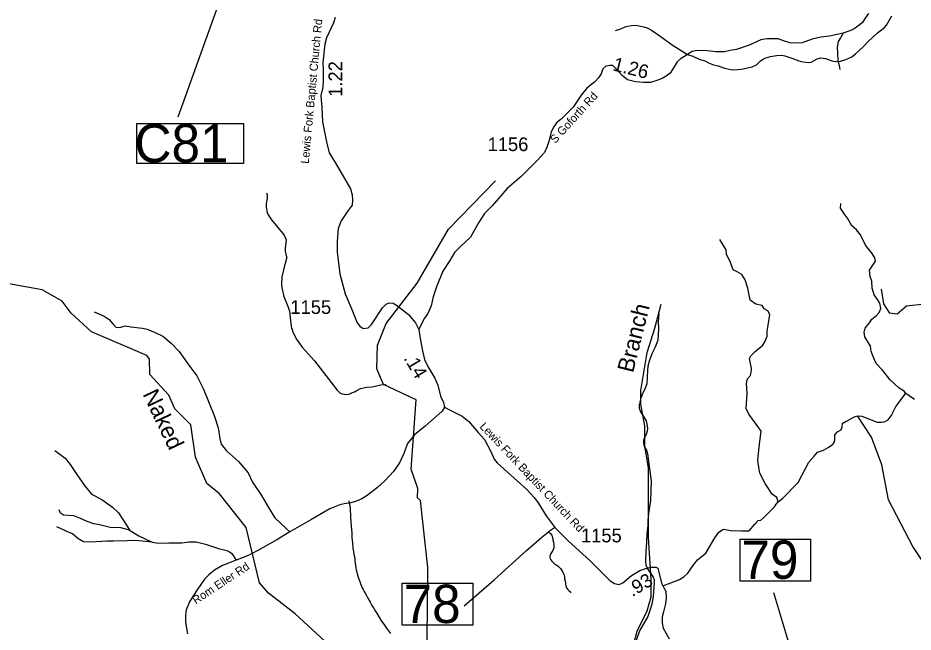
# Model space of a CAD drawing. Extents: x 1248224 to 1454986, y 825081 to 985870.
# Drawn here: x 1300002 to 1308169, y 877278 to 882884 of the extents above; entities that cross this region are included whole.
import ezdxf

# ---------------------------------------------------------------- set-up
doc = ezdxf.new("R2010")
doc.units = 0
for name, color, linetype in [('Exist Hydrographic Creek Single Shore', 7, 'Continuous'), ('Exist Hydrographic Misc Water Feature', 7, 'Continuous'), ('Exist Road Non-System Type 51', 7, 'Continuous'), ('Exist Road Secondary Mileage Hundredths English Label', 7, 'Continuous'), ('Exist Road Secondary Structure Culvert Number Label', 7, 'Continuous'), ('Exist Road Secondary Structure Standard Bridge Number Label', 7, 'Continuous'), ('Exist Road Secondary Type 51 Attributed', 7, 'Continuous'), ('Exist Road Secondary Type 51 Label', 7, 'Continuous'), ('Exist Road Secondary Type 51 Number Label', 7, 'Continuous')]:
    doc.layers.add(name, color=color, linetype=linetype)

msp = doc.modelspace()

# ---------------------------------------------------------------- linework, layer by layer
at = {"layer": 'Exist Hydrographic Creek Single Shore'}
for points in [[(1302957.1, 877053), (1302532, 877445.5), (1302287.1, 877634.4), (1302205.1, 877727.9), (1302084.1, 878232.5), (1301841, 878539.5), (1301726.1, 878633.7), (1301624.1, 878875.4), (1301580, 879168.5), (1301434, 879315.8), (1301378, 879441.7), (1301207, 879628.9), (1301202, 879770.2), (1301178, 879803.5), (1300674, 880017.2), (1300487, 880188.3), (1300406, 880298.3), (1300225, 880400.4), (1299426.9, 880544.5)], [(1304607.2, 875923.4), (1304830.5, 876199), (1305073.4, 876522.9), (1305142.8, 876580.8), (1305200.7, 876708), (1305362.6, 876835.2), (1305593.9, 877066.6), (1305651.8, 877286.4), (1305744.3, 877471.4), (1305779, 877598.7), (1305779, 877760.6), (1305755.9, 878142.3), (1305755.9, 878558.8), (1305755.9, 878778.5), (1305721.2, 878975.2), (1305721.2, 879160.2), (1305686.5, 879356.9), (1305686.5, 879484.1), (1305744.3, 879831.1), (1305813.7, 880050.9), (1305871.6, 880270.7)], [(1309746.2, 875554.1), (1309743.2, 875561), (1309715.2, 875778.2), (1309626.2, 875914.6), (1309588.3, 876046.7), (1309463.2, 876075.5), (1309365.2, 876136.5), (1309301.2, 876272.4), (1309271.3, 876414.1), (1309167.2, 876606.7), (1308835.2, 877033.5), (1308622.2, 877536.8), (1308352.2, 877778.6), (1308167.2, 878058), (1307943.2, 878486), (1307884.2, 878805.7), (1307790.2, 879057.1), (1307661.1, 879253.3)]]:
    msp.add_lwpolyline(points, dxfattribs=at)
at = {"layer": 'Exist Hydrographic Misc Water Feature'}
for points in [[(1305453.4, 882767.9), (1305501.7, 882782.5), (1305542.3, 882801.4), (1305566.5, 882808.6), (1305598.7, 882815.7), (1305638.8, 882816.5), (1305712.4, 882802.5), (1305742.2, 882791.6), (1305783.6, 882772.5), (1305839.8, 882731.8), (1305981.8, 882632.7), (1306111.5, 882551), (1306161.1, 882533.6), (1306218.3, 882507.9), (1306267.9, 882490.5), (1306301.4, 882473.5), (1306348.9, 882456.2), (1306390.7, 882446.9), (1306448.2, 882425.3), (1306507.8, 882413.6), (1306531.7, 882410.8), (1306603.9, 882414.8), (1306700.5, 882436), (1306739, 882454.9), (1306778.1, 882491.7), (1306802.6, 882507), (1306826.9, 882518.3), (1306867.3, 882531.1), (1306923.6, 882541.6), (1306971.7, 882542.2), (1306999.4, 882537.4), (1307063, 882517.5), (1307126.3, 882491.6), (1307166, 882482.5), (1307213.9, 882477.2), (1307238, 882480.5), (1307294.8, 882508.8), (1307327.1, 882517.9), (1307349.1, 882517.3), (1307368.9, 882512.7), (1307426.5, 882493), (1307458.2, 882486.1), (1307506.3, 882488.7), (1307554.7, 882503.3), (1307611.5, 882529.7), (1307644.2, 882554.7), (1307716.2, 882622.6), (1307759.6, 882669.3), (1307841.7, 882744.9), (1307907.2, 882797.1), (1307925.8, 882818.5), (1307974.2, 882901)], [(1304309.1, 876054.1), (1304307.2, 876297.2), (1304236.1, 876482.4), (1303767.1, 877109), (1303736.1, 877201.5), (1303743.1, 877867.7), (1303674.1, 878479.7), (1303649.1, 878503.2), (1303651.1, 878588.5), (1303589.1, 878763.8), (1303637.1, 879396.4), (1303337.6, 879538.2), (1303277.1, 879679.4), (1303282, 879895.9), (1303361.1, 880094.6), (1303645.1, 880463.1), (1303932, 880956.4), (1304359.1, 881397.5)], [(1302270.4, 881288.4), (1302275.9, 881268.3), (1302277, 881236.3), (1302267.7, 881188.5), (1302266.7, 881156.5), (1302277.4, 881108.3), (1302286.7, 881086), (1302315.4, 881039.3), (1302431.6, 880899.9), (1302448.4, 880859.4), (1302440.2, 880779.7), (1302441.5, 880755.7), (1302454.1, 880703.3), (1302453.6, 880687.4), (1302424.7, 880584.2), (1302410.9, 880520.6), (1302407.1, 880456.7), (1302408.6, 880440.7), (1302413.7, 880406.6), (1302429.9, 880342.2), (1302469.1, 880245), (1302480.1, 880206.7), (1302491, 880094.5), (1302499.7, 880050.2), (1302507.3, 880034), (1302507.1, 880026), (1302541, 879953.1), (1302594.9, 879879.5), (1302707.4, 879752.3), (1302914, 879486.4), (1302939.3, 879461.7), (1302959.1, 879451.1), (1302999, 879447.9), (1303031.2, 879453.1), (1303039.3, 879458.8), (1303071.7, 879469.9), (1303088, 879481.4), (1303128.5, 879500.2), (1303184.9, 879512.5), (1303233, 879517.2), (1303313.5, 879534.9), (1303337.6, 879538.2), (1303349.6, 879535.8), (1303357.7, 879541.6)], [(1308277.2, 880271.8), (1308110.2, 880252.1), (1308025.2, 880178.3), (1307958.1, 880189.5), (1307902.2, 880272.7), (1307880.1, 880407.7)], [(1305850.7, 880181.3), (1305842.7, 880109.5), (1305846.9, 880045.5), (1305840.1, 879941.7), (1305816.3, 879878.4), (1305788.7, 879823.2), (1305762.9, 879759.9), (1305749.3, 879704.4), (1305745.8, 879664.4), (1305738.9, 879544.7), (1305719.3, 879489.4), (1305694, 879442.1), (1305693.7, 879434.1), (1305685.3, 879418.3), (1305680.3, 879386.4), (1305676.1, 879378.6), (1305675.7, 879362.6), (1305671.5, 879354.8), (1305670.6, 879322.8), (1305681.6, 879288.5), (1305725.8, 879221.3), (1305733.2, 879205), (1305740.5, 879176.8), (1305745.3, 879136.7), (1305742.7, 879112.8), (1305733.8, 879081), (1305716.9, 879049.5), (1305710.3, 879025.7), (1305709.6, 879001.8), (1305716.7, 878971.6), (1305735.8, 878937.1), (1305744.8, 878904.8), (1305779.9, 878655.8), (1305772.9, 878480.1), (1305755.6, 878360.7), (1305749.8, 878296.8), (1305748.4, 878248.9), (1305740.4, 878177.1), (1305738.2, 878097.3), (1305729.9, 878017.5), (1305727.2, 877921.6), (1305732.4, 877893.4), (1305745.3, 877855.1), (1305797.2, 877779.6), (1305806.6, 877755.3), (1305807.9, 877731.4), (1305798.4, 877603.6), (1305784.3, 877532), (1305771, 877484.5), (1305749.1, 877421.1), (1305677.6, 877295.2), (1305625.6, 877152.8)]]:
    msp.add_lwpolyline(points, dxfattribs=at)
at = {"layer": 'Exist Road Non-System Type 51'}
msp.add_line((1304898.5, 878229.8), (1304843.5, 878193.1), dxfattribs=at)
for points in [[(1307531.8, 882743.2), (1307507.8, 882701.1), (1307486, 882667.1), (1307476.3, 882616.1), (1307478.7, 882562.7), (1307483.5, 882494.7), (1307493.2, 882448.5), (1307500.5, 882412.1)], [(1307732.2, 880053.2), (1307770.8, 880099.6), (1307793.4, 880132.8), (1307833.5, 880164.2), (1307859.7, 880193.8), (1307875.3, 880232.2), (1307864.8, 880280.3), (1307845.7, 880313.5), (1307814.3, 880355.3), (1307796.9, 880418.1), (1307793.4, 880480.9), (1307776, 880522.8), (1307770.7, 880580.3), (1307824.8, 880664), (1307821.2, 880694.1), (1307795, 880732.4), (1307735.8, 880809.2), (1307688.7, 880903.4), (1307652.1, 880950.5), (1307610.3, 880987.1), (1307571.9, 881055.1), (1307544.1, 881093.5), (1307505.7, 881145.8), (1307510.9, 881189.4)], [(1306936.9, 878468.2), (1306925.2, 878506.1), (1306882, 878537.5), (1306819.3, 878635.6), (1306772.2, 878729.8), (1306760.5, 878784.7), (1306752.6, 878843.6), (1306764.4, 878969.2), (1306784, 879110.5), (1306760.5, 879141.9), (1306670.3, 879267.4), (1306646.7, 879318.5), (1306654.6, 879455.8), (1306650.7, 879550), (1306658.5, 879589.2), (1306685.9, 879620.6), (1306693.8, 879667.7), (1306693.8, 879683.4), (1306678.1, 879773.7), (1306689.8, 879799.4), (1306729, 879838.6), (1306799.6, 879897.5), (1306819.2, 879932.8), (1306838.8, 879979.9), (1306838.8, 880023.1), (1306846.6, 880078), (1306855.8, 880138.2), (1306861, 880177.5), (1306845.3, 880208.8), (1306811.3, 880229.8), (1306793, 880258.6), (1306735.5, 880271.6), (1306683.2, 880308.3), (1306675.4, 880337), (1306662.3, 880415.5), (1306636.2, 880494), (1306607.4, 880541.1), (1306563, 880567.3), (1306529, 880585.6), (1306500.2, 880658.9), (1306466.2, 880724.3), (1306463.6, 880766.1), (1306406.1, 880860.3)], [(1300698.6, 880202.1), (1300788.4, 880160.8), (1300834.6, 880131.7), (1300868.5, 880090.4), (1300895.2, 880061.2), (1300929.2, 880058.8), (1300982.6, 880073.4), (1301033.6, 880063.7), (1301140.4, 880051.5), (1301181.6, 880044.2), (1301254.4, 880012.7), (1301324.8, 879978.6), (1301400.1, 879915.5), (1301472.9, 879837.8), (1301562.7, 879713.9), (1301635.5, 879616.8), (1301696.1, 879495.3), (1301793.2, 879254.9), (1301829.6, 879143.1), (1301843.5, 879045.7), (1301858, 878994.7), (1301904.1, 878933.9), (1302015.8, 878834.4), (1302103.2, 878732.4), (1302142, 878647.3), (1302224.5, 878523.5), (1302290, 878414.2), (1302345.9, 878321.9), (1302394.4, 878275.7), (1302450.2, 878222.3), (1302484.2, 878193.2)], [(1308100.2, 879460), (1308047.9, 879388.5), (1308011.3, 879341.4), (1308002.6, 879320.4), (1307973, 879261.1), (1307939.9, 879215.8), (1307929.4, 879205.3), (1307903.3, 879194.8), (1307884.1, 879189.6), (1307844, 879191.4), (1307774.3, 879217.5), (1307704.6, 879245.4), (1307668, 879248.9), (1307636.6, 879243.7), (1307612.2, 879231.5), (1307558.2, 879200.1), (1307521.6, 879177.4), (1307519.8, 879147.8), (1307509.4, 879121.6), (1307472.8, 879102.4), (1307451.8, 879078), (1307453.6, 879036.1), (1307448.4, 879013.4), (1307432.7, 878989)], [(1305884.7, 877700.5), (1305960.4, 877726.5), (1306038.8, 877757.9), (1306078, 877781.4), (1306113.3, 877816.7), (1306168.2, 877895.2), (1306203.5, 877938.4), (1306278, 877997.3), (1306360.4, 878138.5), (1306395.7, 878189.6), (1306438.8, 878217), (1306505.5, 878205.3), (1306599.6, 878201.3), (1306674.1, 878201.3), (1306725.1, 878264.1), (1306756.5, 878295.5), (1306780, 878299.4), (1306807.5, 878323), (1306905.5, 878421.1), (1306921.2, 878444.6), (1306936.9, 878468.2), (1306980, 878499.6), (1307121.2, 878644.8), (1307219.2, 878829.2), (1307266.3, 878884.2), (1307297.7, 878919.5), (1307352.6, 878939.1), (1307395.7, 878962.7), (1307432.7, 878989)], [(1300339.7, 878936.4), (1300434.4, 878866), (1300480.5, 878807.7), (1300541.2, 878715.4), (1300609.1, 878615.8), (1300674.7, 878538.1), (1300766.9, 878487.1), (1300864, 878419.1), (1300919.8, 878365.6), (1300958.6, 878304.9), (1300999.9, 878244.2), (1301021.7, 878207.8), (1301106.7, 878156.8), (1301228, 878098.5), (1301286.3, 878091.2), (1301380.9, 878093.6), (1301497.4, 878093.6), (1301563, 878100.9), (1301628.5, 878100.9), (1301713.4, 878079.1), (1301832.4, 878040.2), (1301907.6, 878023.2), (1301934.3, 878011), (1301953.7, 877996.5), (1301995.1, 877933.8)], [(1303020.8, 878475.8), (1303033.3, 878409.3), (1303037.5, 878329.2), (1303043.6, 878241), (1303048.2, 878182.9), (1303049.1, 878138.9), (1303056, 878092.7), (1303058.8, 878042.6), (1303064.2, 878014.5), (1303067.7, 877986.4), (1303074.9, 877956.2), (1303076, 877922.2), (1303081.4, 877891.9), (1303086.5, 877859.7), (1303088.3, 877845.7), (1303093.9, 877825.6), (1303097.5, 877809.5), (1303104.9, 877787.3), (1303110.5, 877769.2), (1303122, 877739), (1303131.2, 877712.7), (1303144.6, 877682.3), (1303152.1, 877666.1), (1303161.8, 877649.9), (1303169.5, 877633.7), (1303183, 877611.4), (1303194.4, 877587.2), (1303215.6, 877550.6), (1303230.9, 877522.2), (1303246.4, 877499.9), (1303261.7, 877471.4), (1303281.2, 877445), (1303313.8, 877386.3), (1303346.7, 877341.4), (1303366.2, 877315), (1303401, 877264.1)], [(1301021.7, 878207.8), (1300941.5, 878228.2), (1300844.4, 878233.1), (1300747.4, 878257.4), (1300694, 878264.7), (1300633.3, 878286.5), (1300572.6, 878315.7), (1300511.9, 878340), (1300419.7, 878344.8), (1300390.6, 878364.2), (1300378.5, 878393.4)], [(1301228, 878098.5), (1301077.4, 878114.1), (1300999.8, 878111.6), (1300876, 878109.2), (1300817.7, 878109.2), (1300667.3, 878099.5), (1300601.7, 878101.9), (1300548.3, 878133.5), (1300499.8, 878174.8), (1300444, 878199.1), (1300356.6, 878237.9)], [(1304073.4, 877517), (1304347.9, 877756.4), (1304642, 878023.3), (1304783.2, 878144.9), (1304843.5, 878193.1)], [(1304843.5, 878193.1), (1304861.2, 878176.7), (1304872.9, 878162.5), (1304880.5, 878140.3), (1304883.9, 878120.2), (1304887.5, 878100.1), (1304891.1, 878081.9), (1304892.6, 878067.8), (1304892.2, 878045.8), (1304883.8, 878024.2), (1304877.6, 878014.3), (1304865, 877996.5), (1304856.7, 877980.7), (1304854.5, 877972.7), (1304854.3, 877962.7), (1304858.1, 877950.6), (1304865.6, 877936.5), (1304873.4, 877924.3), (1304885.1, 877911.9), (1304898.9, 877899.6), (1304906.8, 877895.4), (1304918.7, 877889.2), (1304934.2, 877876.9), (1304946, 877864.4), (1304951.9, 877858.3), (1304959.7, 877848.1), (1304969.4, 877831.9), (1304975.2, 877821.8), (1304984.6, 877801.6), (1304988.2, 877783.5), (1304989.8, 877765.5), (1304995.2, 877741.4), (1304996.9, 877727.3), (1304998.7, 877717.3), (1305002.3, 877699.2), (1305007.8, 877682.9), (1305017.5, 877668.7), (1305029.3, 877656.4), (1305050.9, 877638)]]:
    msp.add_lwpolyline(points, dxfattribs=at)
at = {"layer": 'Exist Road Secondary Structure Culvert Number Label'}
msp.add_line((1302248.3, 884168.2), (1301461.1, 881977.6), dxfattribs=at)
msp.add_lwpolyline([(1301088.3, 881921.2), (1302062, 881921.2), (1302062, 881554.9), (1301088.3, 881554.9)], close=True, dxfattribs=at)
at = {"layer": 'Exist Road Secondary Structure Standard Bridge Number Label'}
msp.add_line((1307919.3, 874272), (1306898.1, 877637.1), dxfattribs=at)
for points in [[(1306590.1, 878126.4), (1307234.2, 878126.4), (1307234.2, 877744.1), (1306590.1, 877744.1)], [(1303508, 877723.4), (1304152.2, 877723.4), (1304152.2, 877341.1), (1303508, 877341.1)]]:
    msp.add_lwpolyline(points, close=True, dxfattribs=at)
at = {"layer": 'Exist Road Secondary Type 51 Attributed'}
for points in [[(1307763, 882923.1), (1307730.9, 882880.3), (1307703.1, 882839.6), (1307651.7, 882798.9), (1307615.3, 882775.3), (1307531.8, 882743.2), (1307405.5, 882717.5), (1307326.3, 882706.7), (1307249.3, 882689.6), (1307157.2, 882657.5), (1307110.1, 882653.2), (1307045.9, 882655.3), (1306985.9, 882674.6), (1306938.8, 882691.8), (1306891.8, 882693.9), (1306834, 882691.8), (1306780.4, 882683.2), (1306673.4, 882636), (1306559.3, 882595.5), (1306501.5, 882584.8), (1306448, 882574.1), (1306370.9, 882574.1), (1306289.6, 882582.7), (1306199.7, 882584.8), (1306154.7, 882578.4), (1306111.9, 882548.4), (1306045.5, 882507.7), (1306017.7, 882484.1), (1305972.7, 882413.4), (1305953.2, 882379.7), (1305917.9, 882352.9), (1305879.3, 882329.3), (1305831.2, 882313.3), (1305773.4, 882295.1), (1305710.2, 882292.9), (1305635.3, 882301.5), (1305563.6, 882319.7), (1305517.5, 882356.1), (1305449, 882431.1), (1305430.4, 882449.3), (1305401.5, 882449.3), (1305366.2, 882442.9), (1305337.3, 882419.3), (1305322.3, 882374.3), (1305298.8, 882337.9), (1305266.7, 882299.3), (1305192.8, 882242.6), (1305139.5, 882178.6), (1305066.7, 882068.3), (1304960, 881960.7), (1304916.1, 881925.4), (1304892.6, 881887.9), (1304868, 881842.9), (1304845.5, 881755), (1304828.4, 881702.6), (1304808, 881656.5), (1304735.2, 881579.4), (1304593.1, 881435.5), (1304466.8, 881325.2), (1304327.6, 881167.7), (1304260.6, 881097.8), (1304203.8, 881014.2), (1304130, 880883.5), (1304035.8, 880795.7), (1303985.8, 880742.7), (1303943, 880669.9), (1303879.8, 880572.4), (1303821, 880427.8), (1303791.1, 880338.6), (1303771.8, 880255), (1303740.8, 880186.4), (1303710.8, 880143.6), (1303688.3, 880096.5), (1303659.5, 880039.8)], [(1302896, 882887.6), (1302882.8, 882839.6), (1302816.7, 882702.3), (1302803.4, 882644.4), (1302785.3, 882477.4), (1302787.1, 882404.1), (1302787.1, 882313.2), (1302783.8, 882251.9), (1302767.2, 882174.2), (1302773.8, 882063.4), (1302782.1, 881936), (1302818.3, 881753.3), (1302843.1, 881650.8), (1302897.7, 881563.1), (1303003.5, 881382.8), (1303036.3, 881324.2), (1303052.9, 881269.6), (1303054.5, 881221.6), (1303051.2, 881175.3), (1303006.6, 881112.4), (1302952, 881033), (1302925.6, 880960.2), (1302915.7, 880844.4), (1302914.2, 880749.5), (1302939, 880549.3), (1302988.5, 880364.1), (1303047.9, 880220.9), (1303097.5, 880101.8), (1303122.3, 880068.7), (1303153.7, 880048.8), (1303196.6, 880055.4), (1303228, 880086.9), (1303328.9, 880237.4), (1303361.9, 880270.5), (1303390, 880282.1), (1303424.7, 880280.4), (1303466.1, 880255.6), (1303565.2, 880176.2), (1303629.7, 880100.1), (1303659.5, 880039.8)], [(1303659.5, 880039.8), (1303673, 879959), (1303692.5, 879843.6), (1303712.1, 879765.4), (1303743.3, 879700.9), (1303805.8, 879595.4), (1303833.1, 879532.8), (1303858.5, 879431.2), (1303883.6, 879373.3), (1303895.4, 879332.3)], [(1308183.2, 879399.4), (1308134.1, 879435.7), (1308100.2, 879460), (1308089.3, 879474.1), (1308040.6, 879502.9), (1307959.5, 879581.9), (1307889.1, 879667.3), (1307833.6, 879729.2), (1307810.2, 879778.3), (1307787.7, 879837.6), (1307781.3, 879886.7), (1307730.1, 879974.2), (1307723.7, 880014.8), (1307732.2, 880053.2)], [(1303895.4, 879332.3), (1303872.5, 879293), (1303716.4, 879157.7), (1303620.2, 879077), (1303581.2, 879030.1), (1303555.2, 878998.9), (1303523.9, 878907.8), (1303482.3, 878821.9), (1303427.7, 878743.8), (1303352.3, 878663.1), (1303282, 878598), (1303188, 878525.2), (1303139.9, 878495.3), (1303091.8, 878474.5), (1303038.4, 878457.5), (1302979.9, 878449.7), (1302938.3, 878440.6), (1302848.6, 878401.6), (1302674.3, 878303.9), (1302484.2, 878193.2), (1302364, 878119.6), (1302191, 878023.3), (1302133, 877991.1), (1302081, 877967.7), (1301995.1, 877933.8), (1301870.3, 877887), (1301794.9, 877842.7), (1301742.8, 877801.1), (1301704.4, 877761.5), (1301638.1, 877665.2), (1301571.7, 877561), (1301536.6, 877481.6), (1301530.1, 877432.2), (1301530.1, 877369.7), (1301550.9, 877261.7)], [(1303895.4, 879332.3), (1303946.9, 879302.5), (1304055.4, 879249.5), (1304115.1, 879199.3), (1304201.9, 879100.2), (1304260.2, 879035), (1304315.8, 878925.1), (1304348.1, 878857.7), (1304375.2, 878823.7), (1304470.2, 878738.2), (1304646.1, 878580), (1304711.2, 878508), (1304749.2, 878457.8), (1304821.1, 878339.7), (1304903.6, 878230.5), (1305018.9, 878115.1), (1305223.7, 877927.8), (1305315.5, 877837.5), (1305362.9, 877787.2), (1305406.3, 877746.5), (1305444.3, 877722.1), (1305487.7, 877713.9), (1305520.3, 877728.9), (1305600.3, 877795.4), (1305677.6, 877841.5), (1305748.1, 877866), (1305780.7, 877870), (1305822.7, 877870), (1305839.9, 877862), (1305848.1, 877825.3), (1305872.5, 877723.5), (1305884.7, 877700.5), (1305913.1, 877652.1), (1305917.1, 877587), (1305911.7, 877535.4), (1305891.4, 877463.4), (1305879.2, 877415.9), (1305880.5, 877363), (1305888.7, 877312.7), (1305942.9, 877217.7)]]:
    msp.add_lwpolyline(points, dxfattribs=at)

# ---------------------------------------------------------------- texts
at = {"layer": 'Exist Hydrographic Creek Single Shore'}
for s, rotation, p in [('Branch', 75.96376, (1305613.9, 879638)), ('Naked', 295.4892, (1301137.2, 879449.9))]:
    msp.add_text(s, height=150, rotation=rotation, dxfattribs=at).set_placement(p)
at = {"layer": 'Exist Road Secondary Mileage Hundredths English Label'}
for s, rotation, p in [('1.26', 345.7521, (1305422.3, 882406.3)), ('1.22', 90, (1302961.3, 882163.4)), ('.14', 300.63064, (1303518.1, 879777.7)), ('.93', 30.83594, (1305607.6, 877596.8))]:
    msp.add_text(s, height=125, rotation=rotation, dxfattribs=at).set_placement(p)
at = {"layer": 'Exist Road Secondary Structure Culvert Number Label'}
msp.add_text('C81', height=350, dxfattribs=at).set_placement((1301066.1, 881564.6))
at = {"layer": 'Exist Road Secondary Structure Standard Bridge Number Label'}
for s, p in [('79', (1306602.6, 877763.8)), ('78', (1303520.6, 877360.9))]:
    msp.add_text(s, height=350, dxfattribs=at).set_placement(p)
at = {"layer": 'Exist Road Secondary Type 51 Label'}
for s, rotation, p in [('Lewis Fork Baptist Church Rd', 84.59553, (1302655.3, 881549.9)), ('S Goforth Rd', 47.80519, (1304904.6, 881732.3)), ('Lewis Fork Baptist Church Rd', 313.34881, (1304209.5, 879149.1)), ('Rom Eller Rd', 33.52252, (1301625.7, 877529.4))]:
    msp.add_text(s, height=75, rotation=rotation, dxfattribs=at).set_placement(p)
at = {"layer": 'Exist Road Secondary Type 51 Number Label'}
for s, p in [('1156', (1304287.4, 881667.9)), ('1155', (1302488.3, 880181.5)), ('1155', (1305139.2, 878097.1))]:
    msp.add_text(s, height=125, dxfattribs=at).set_placement(p)

doc.saveas('drawing.dxf')
